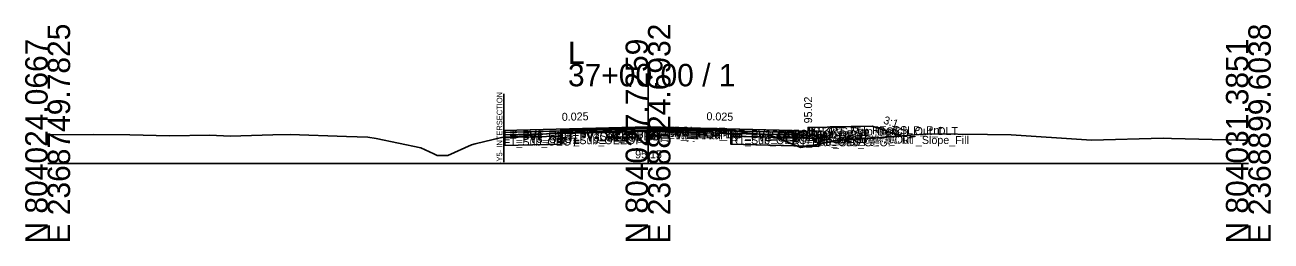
# Model space of a CAD drawing. Extents: x -26 to 8153, y -10 to 9520.
# Drawn here: x 2997.2 to 3152.8, y 2990.3 to 3017.3 of the extents above; entities that cross this region are included whole.
import ezdxf

# ---------------------------------------------------------------- set-up
doc = ezdxf.new("R2010")
doc.units = 0
for name, color, linetype in [('Exist CMT Pavement', 7, 'Continuous'), ('Exist Cross Section Cell', 7, 'Continuous'), ('Exist XS Center Line Elevation Label', 7, 'Continuous'), ('Exist XS Ground Line', 7, 'Continuous'), ('Prop CMT Conc Surface', 7, 'Continuous'), ('Prop CMT Concrete Structures', 7, 'Continuous'), ('Prop CMT Pvmt Course 1', 7, 'Continuous'), ('Prop CMT Pvmt Course 1 CG', 7, 'Continuous'), ('Prop CMT Pvmt Course 1 Wedge', 7, 'Continuous'), ('Prop CMT Pvmt Course 2', 7, 'Continuous'), ('Prop CMT Pvmt Course 2 Wedge', 7, 'Continuous'), ('Prop CMT Pvmt Course 3', 7, 'Continuous'), ('Prop CMT Pvmt Course 3 Wedge', 7, 'Continuous'), ('Prop CMT Pvmt Surface', 7, 'Continuous'), ('Prop CMT Pvmt Wedge Surface 1', 7, 'Continuous'), ('Prop CMT Pvmt Wedge Surface 2', 7, 'Continuous'), ('Prop CMT Pvmt Wedge Surface 3', 7, 'Continuous'), ('Prop CMT Shallow Undercut', 7, 'Continuous'), ('Prop CMT Shallow Undercut Boundary', 7, 'Continuous'), ('Prop CMT Shear Line', 7, 'Continuous'), ('Prop CMT Slope Grass', 7, 'Continuous'), ('Prop CMT Subgrade Earthwork', 7, 'Continuous'), ('Prop XS Earthwork Shape', 7, 'Continuous'), ('Prop XS Hydro Elevations', 7, 'Continuous'), ('Prop XS SE Text', 7, 'Continuous'), ('Prop XS Side Slope Text', 7, 'Continuous'), ('Prop XS Subgrade Earthwork', 7, 'Continuous'), ('Scratch_Level_2', 7, 'Continuous'), ('Scratch_Level_6', 7, 'Continuous')]:
    doc.layers.add(name, color=color, linetype=linetype)

msp = doc.modelspace()

# ---------------------------------------------------------------- linework, layer by layer
at = {"layer": 'Exist CMT Pavement'}
for p, q in [((3064.12, 3003.89), (3065.88, 3003.93)), ((3065.88, 3003.93), (3071.09, 3004.04)), ((3071.09, 3004.04), (3074.84, 3004.15)), ((3074.84, 3004.15), (3076.17, 3004.14)), ((3076.17, 3004.14), (3085.34, 3004.12))]:
    msp.add_line(p, q, dxfattribs=at)
at = {"layer": 'Exist Cross Section Cell'}
for p, q in [((3075, 3000), (3075, 3012.45)), ((3000, 3000), (3075, 3000)), ((3075, 3000), (3150, 3000))]:
    msp.add_line(p, q, dxfattribs=at)
at = {"layer": 'Exist XS Ground Line'}
for p, q in [((3000, 3003.59), (3005.7, 3003.61)), ((3005.7, 3003.61), (3010.25, 3003.59)), ((3010.25, 3003.59), (3015.24, 3003.48)), ((3015.24, 3003.48), (3020.26, 3003.53)), ((3020.26, 3003.53), (3022.78, 3003.43)), ((3022.78, 3003.43), (3028.11, 3003.57)), ((3028.11, 3003.57), (3030.28, 3003.65)), ((3030.28, 3003.65), (3037.34, 3003.39)), ((3037.34, 3003.39), (3039.99, 3003.29)), ((3039.99, 3003.29), (3041.02, 3003.11)), ((3041.02, 3003.11), (3046.61, 3001.98)), ((3053.42, 3002.46), (3056.68, 3003.24)), ((3056.68, 3003.24), (3060.59, 3003.55)), ((3060.59, 3003.55), (3063.21, 3003.79)), ((3063.21, 3003.79), (3064.12, 3003.89)), ((3064.12, 3003.89), (3065.88, 3003.93)), ((3065.88, 3003.93), (3071.09, 3004.04)), ((3071.09, 3004.04), (3074.84, 3004.15)), ((3074.84, 3004.15), (3076.17, 3004.14)), ((3076.17, 3004.14), (3085.34, 3004.12)), ((3085.34, 3004.12), (3086.69, 3003.94)), ((3086.69, 3003.94), (3090.39, 3003.51)), ((3090.39, 3003.51), (3094.1, 3002.01)), ((3100.09, 3002.99), (3102.48, 3003.11)), ((3102.48, 3003.11), (3109.96, 3003.7)), ((3109.96, 3003.7), (3117.43, 3003.64)), ((3117.43, 3003.64), (3120.39, 3003.59)), ((3120.39, 3003.59), (3129.8, 3002.96)), ((3130.4, 3002.94), (3139.34, 3003.16)), ((3139.34, 3003.16), (3140.41, 3003.14)), ((3140.41, 3003.14), (3148.89, 3002.91)), ((3046.61, 3001.98), (3048.25, 3001.2)), ((3049.98, 3000.99), (3052.96, 3002.35)), ((3052.96, 3002.35), (3053.42, 3002.46)), ((3094.1, 3002.01), (3097.36, 3002.62)), ((3097.36, 3002.62), (3097.96, 3002.74)), ((3097.96, 3002.74), (3100.09, 3002.99)), ((3129.8, 3002.96), (3130.4, 3002.94)), ((3148.89, 3002.91), (3150, 3002.91)), ((3048.25, 3001.2), (3048.65, 3001)), ((3048.65, 3001), (3049.98, 3000.99))]:
    msp.add_line(p, q, dxfattribs=at)
at = {"layer": 'Prop CMT Conc Surface'}
for points in [[(3093, 3004.15), (3095, 3004.02)], [(3095, 3004.02), (3095, 3004.52), (3095.5, 3004.52)]]:
    msp.add_lwpolyline(points, dxfattribs=at)
at = {"layer": 'Prop CMT Concrete Structures'}
for points in [[(3093, 3004.15), (3095, 3004.02), (3095, 3004.52), (3095.5, 3004.52)], [(3095.5, 3004.52), (3095.5, 3003.5), (3093, 3003.57)], [(3093, 3003.57), (3093, 3004.15)]]:
    msp.add_lwpolyline(points, dxfattribs=at)
at = {"layer": 'Prop CMT Pvmt Course 1'}
for points in [[(3075, 3004.6), (3057, 3004.15)], [(3057, 3004.15), (3057, 3003.9)], [(3057, 3003.9), (3064.12, 3004.08)], [(3064.12, 3004.2), (3075, 3004.48)], [(3064.12, 3004.08), (3064.12, 3004.2)], [(3075, 3004.35), (3075, 3004.6)], [(3075, 3004.6), (3093, 3004.15)], [(3075, 3004.35), (3075, 3004.6)], [(3075, 3004.48), (3075, 3004.35), (3075, 3004.35)], [(3085.34, 3004.22), (3075, 3004.48)], [(3075, 3004.48), (3075, 3004.35), (3075, 3004.35)], [(3085.34, 3004.09), (3085.34, 3004.22)], [(3093, 3003.9), (3085.34, 3004.09)], [(3093, 3004.15), (3093, 3003.9)]]:
    msp.add_lwpolyline(points, dxfattribs=at)
at = {"layer": 'Prop CMT Pvmt Course 1 CG'}
for points in [[(3093, 3003.57), (3096, 3003.49), (3096.34, 3003.15)], [(3093, 3003.24), (3093, 3003.57)], [(3096.34, 3003.15), (3093, 3003.24)]]:
    msp.add_lwpolyline(points, dxfattribs=at)
at = {"layer": 'Prop CMT Pvmt Course 1 Wedge'}
for points in [[(3075, 3004.48), (3064.12, 3004.2)], [(3075, 3004.48), (3085.34, 3004.22)]]:
    msp.add_lwpolyline(points, dxfattribs=at)
at = {"layer": 'Prop CMT Pvmt Course 2'}
for points in [[(3064.12, 3004.08), (3057, 3003.9)], [(3057, 3003.9), (3057, 3003.57)], [(3057, 3003.57), (3064.12, 3003.75)], [(3064.12, 3003.75), (3064.12, 3004.08)], [(3085.34, 3003.76), (3085.34, 3004.09)], [(3085.34, 3004.09), (3093, 3003.9)], [(3093, 3003.57), (3085.34, 3003.76)], [(3093, 3003.9), (3093, 3003.57)]]:
    msp.add_lwpolyline(points, dxfattribs=at)
at = {"layer": 'Prop CMT Pvmt Course 2 Wedge'}
for points in [[(3075, 3004.35), (3064.12, 3004.08)], [(3075, 3004.35), (3085.34, 3004.09)]]:
    msp.add_lwpolyline(points, dxfattribs=at)
at = {"layer": 'Prop CMT Pvmt Course 3'}
for points in [[(3064.12, 3003.75), (3057, 3003.57)], [(3057, 3003.57), (3057, 3003.24)], [(3057, 3003.24), (3064.12, 3003.42)], [(3064.12, 3003.42), (3064.12, 3003.75)], [(3085.34, 3003.76), (3093, 3003.57)], [(3085.34, 3003.43), (3085.34, 3003.76)], [(3093, 3003.24), (3085.34, 3003.43)], [(3093, 3003.57), (3093, 3003.24)]]:
    msp.add_lwpolyline(points, dxfattribs=at)
at = {"layer": 'Prop CMT Pvmt Course 3 Wedge'}
for points in [[(3075, 3004.02), (3064.12, 3003.75)], [(3075, 3004.02), (3085.34, 3003.76)]]:
    msp.add_lwpolyline(points, dxfattribs=at)
at = {"layer": 'Prop CMT Pvmt Surface'}
for points in [[(3075, 3004.6), (3057, 3004.15), (3057, 3003.26)], [(3075, 3004.6), (3093, 3004.15)]]:
    msp.add_lwpolyline(points, dxfattribs=at)
at = {"layer": 'Prop CMT Pvmt Wedge Surface 1'}
for points in [[(3057, 3003.9), (3057, 3004.15)], [(3064.12, 3004.08), (3057, 3003.9)], [(3075, 3004.48), (3064.12, 3004.2)], [(3064.12, 3004.2), (3064.12, 3004.08)], [(3075, 3004.48), (3085.34, 3004.22)], [(3085.34, 3004.22), (3085.34, 3004.09)], [(3085.34, 3004.09), (3093, 3003.9)], [(3093, 3003.9), (3093, 3004.15)]]:
    msp.add_lwpolyline(points, dxfattribs=at)
at = {"layer": 'Prop CMT Pvmt Wedge Surface 2'}
for points in [[(3075, 3004.35), (3057, 3003.9)], [(3057, 3003.9), (3057, 3004.15)], [(3075, 3004.35), (3093, 3003.9)], [(3093, 3003.9), (3093, 3004.15)]]:
    msp.add_lwpolyline(points, dxfattribs=at)
at = {"layer": 'Prop CMT Pvmt Wedge Surface 3'}
for points in [[(3057, 3003.57), (3057, 3004.15)], [(3075, 3004.02), (3057, 3003.57)], [(3075, 3004.02), (3093, 3003.57)], [(3093, 3003.57), (3093, 3004.15)]]:
    msp.add_lwpolyline(points, dxfattribs=at)
at = {"layer": 'Prop CMT Shallow Undercut'}
for p, q in [((3064.12, 3003.42), (3057, 3003.24)), ((3057, 3003.24), (3057, 3002.24)), ((3064.12, 3002.42), (3064.12, 3003.42)), ((3057, 3002.24), (3064.12, 3002.42))]:
    msp.add_line(p, q, dxfattribs=at)
for points in [[(3085.34, 3003.43), (3085.34, 3002.43), (3093.57, 3002.22), (3090.94, 3003.29)], [(3095.05, 3002.19), (3096.34, 3002.15), (3096.34, 3002.43)]]:
    msp.add_lwpolyline(points, close=True, dxfattribs=at)
at = {"layer": 'Prop CMT Shallow Undercut Boundary'}
for p, q in [((3057, 3003.24), (3057, 3002.24)), ((3064.12, 3003.42), (3064.12, 3002.42)), ((3085.34, 3003.43), (3085.34, 3002.43)), ((3096.34, 3003.15), (3096.34, 3002.15)), ((3057, 3002.24), (3064.12, 3002.42)), ((3085.34, 3002.43), (3096.34, 3002.15))]:
    msp.add_line(p, q, dxfattribs=at)
at = {"layer": 'Prop CMT Shear Line'}
msp.add_line((3057, 3000.16), (3057, 3008.73), dxfattribs=at)
at = {"layer": 'Prop CMT Slope Grass'}
msp.add_lwpolyline([(3095.5, 3004.52), (3103, 3004.67), (3106.69, 3003.44)], dxfattribs=at)
at = {"layer": 'Prop CMT Subgrade Earthwork'}
for points in [[(3064.12, 3003.42), (3057, 3003.24)], [(3064.12, 3003.42), (3064.12, 3003.89)], [(3085.34, 3003.43), (3085.33, 3004.12)], [(3085.34, 3003.43), (3093, 3003.24)], [(3093, 3003.24), (3096.34, 3003.15), (3097.75, 3004.57)]]:
    msp.add_lwpolyline(points, dxfattribs=at)
at = {"layer": 'Prop XS Earthwork Shape'}
for points in [[(3096.34, 3003.15), (3096.34, 3002.43), (3097.36, 3002.62), (3097.96, 3002.74), (3100.09, 3002.99), (3102.48, 3003.11), (3106.69, 3003.44), (3103, 3004.67), (3097.75, 3004.57)], [(3064.12, 3003.42), (3064.12, 3002.42), (3057, 3002.24), (3057, 3003.24)], [(3064.12, 3003.42), (3064.12, 3002.42), (3057, 3002.24), (3057, 3003.24)], [(3085.34, 3003.43), (3090.94, 3003.29), (3090.39, 3003.51), (3086.69, 3003.94), (3085.34, 3004.12), (3085.33, 3004.12)], [(3085.34, 3003.43), (3090.94, 3003.29), (3093.57, 3002.22), (3085.34, 3002.43)], [(3096.34, 3003.15), (3096.34, 3002.43), (3095.05, 3002.19), (3093.57, 3002.22), (3090.94, 3003.29), (3093, 3003.24)], [(3094.1, 3002.01), (3095.05, 3002.19), (3093.57, 3002.22)], [(3095.05, 3002.19), (3096.34, 3002.43), (3096.34, 3002.15)]]:
    msp.add_lwpolyline(points, close=True, dxfattribs=at)
at = {"layer": 'Prop XS Subgrade Earthwork'}
for p, q in [((3057, 3003.24), (3064.12, 3003.42)), ((3085.34, 3003.43), (3096.34, 3003.15))]:
    msp.add_line(p, q, dxfattribs=at)
at = {"layer": 'Scratch_Level_6'}
for p, q in [((3064.12, 3003.42), (3057, 3003.24)), ((3057, 3003.24), (3057, 3002.24)), ((3064.12, 3002.42), (3064.12, 3003.42)), ((3057, 3002.24), (3064.12, 3002.42))]:
    msp.add_line(p, q, dxfattribs=at)
for points in [[(3085.34, 3003.43), (3085.34, 3002.43), (3093.57, 3002.22), (3090.94, 3003.29)], [(3095.05, 3002.19), (3096.34, 3002.15), (3096.34, 3002.43)]]:
    msp.add_lwpolyline(points, close=True, dxfattribs=at)

# ---------------------------------------------------------------- texts
at = {"layer": 'Exist Cross Section Cell'}
for s, p in [('E 2368749.7825', (3002.8, 2990)), ('E 2368824.6932', (3077.8, 2990)), ('E 2368899.6038', (3152.8, 2990)), ('N 804024.0667', (3000, 2990)), ('N 804027.7259', (3075, 2990)), ('N 804031.3851', (3150, 2990))]:
    msp.add_text(s, height=2.8, rotation=90, dxfattribs=at).set_placement(p)
for s, p in [('L', (3065, 3012.45)), ('37+00.00 / 1', (3065, 3009.65))]:
    msp.add_text(s, height=2.8, dxfattribs=at).set_placement(p)
at = {"layer": 'Exist XS Center Line Elevation Label'}
msp.add_text('95.15', height=1, dxfattribs=at).set_placement((3073.39, 3000.65))
at = {"layer": 'Prop CMT Shear Line'}
msp.add_text('-Y5- INTERSECTION', height=0.7, rotation=90, dxfattribs=at).set_placement((3056.8, 2999.95))
at = {"layer": 'Prop XS Hydro Elevations'}
msp.add_text('95.02', height=1, rotation=90, dxfattribs=at).set_placement((3095.5, 3005.02))
at = {"layer": 'Prop XS SE Text'}
for rotation, p in [(1.4321, (3064.24, 3005.33)), (358.5679, (3082.29, 3005.42))]:
    msp.add_text('0.025', height=1, rotation=rotation, dxfattribs=at).set_placement(p)
at = {"layer": 'Prop XS Side Slope Text'}
msp.add_text('3:1', height=1, rotation=341.5651, dxfattribs=at).set_placement((3104.33, 3005.02))
at = {"layer": 'Scratch_Level_2'}
for s, p in [('RT_CSLP_Pnt', (3103, 3003.67)), ('LT_PV1_OEOT', (3057, 3003.15)), ('LT_PV2_OEOT', (3057, 3002.9)), ('LT_PV3_OEOT', (3057, 3002.57)), ('LT_Sub_OEOT', (3057, 3002.24)), ('LT_PV1_OEEOP', (3064.12, 3003.2)), ('LT_PV2_OEEOP', (3064.12, 3003.08)), ('LT_PV_OEEOP_EG', (3064.12, 3002.89)), ('LT_PV3_OEEOP', (3064.12, 3002.75)), ('LT_Sub_OEEOP', (3064.12, 3002.42)), ('LT_PV_Sub_Tie_Out', (3064.13, 3002.89)), ('PV1_PGL', (3075, 3003.6)), ('RT_PV1_IEEOP', (3075, 3003.48)), ('LT_PV1_IEEOP', (3075, 3003.48)), ('RT_PV2_IEEOP', (3075, 3003.35)), ('LT_PV2_IEEOP', (3075, 3003.35)), ('PV2_PGL', (3075, 3003.35)), ('RT_PV_IEEOP_EG', (3075, 3003.15)), ('LT_PV_IEEOP_EG', (3075, 3003.15)), ('RT_PV3_IEEOP', (3075, 3003.02)), ('LT_PV3_IEEOP', (3075, 3003.02)), ('RT_PV_Sub_Tie_Out', (3085.33, 3003.12)), ('RT_PV1_OEEOP', (3085.34, 3003.22)), ('RT_PV_OEEOP_EG', (3085.34, 3003.12)), ('RT_PV2_OEEOP', (3085.34, 3003.09)), ('RT_PV3_OEEOP', (3085.34, 3002.76)), ('RT_Sub_OEEOP', (3085.34, 3002.43)), ('RT_PV1_OEOT', (3093, 3003.15)), ('RT_PV2_OEOT', (3093, 3002.9)), ('RT_PV3_OEOT', (3093, 3002.57)), ('RT_CG_Bot_IE', (3093, 3002.57)), ('RT_Sub_OEOT', (3093, 3002.24)), ('RT_CG_Top_Face', (3095, 3003.52)), ('RT_CG_Top_Gut', (3095, 3003.02)), ('RT_CG_Top_BOC', (3095.5, 3003.52)), ('RT_CG_Bot_BOC', (3095.5, 3002.5)), ('RT_CG1_Shelf_Out', (3096, 3002.49)), ('RT_Sub_OEOP', (3096.34, 3002.15)), ('RT_Sub_Trench_Out_DLT', (3097.75, 3003.57)), ('RT_Slope_Fill', (3106.69, 3002.44))]:
    msp.add_text(s, height=1, dxfattribs=at).set_placement(p)

doc.saveas('drawing.dxf')
